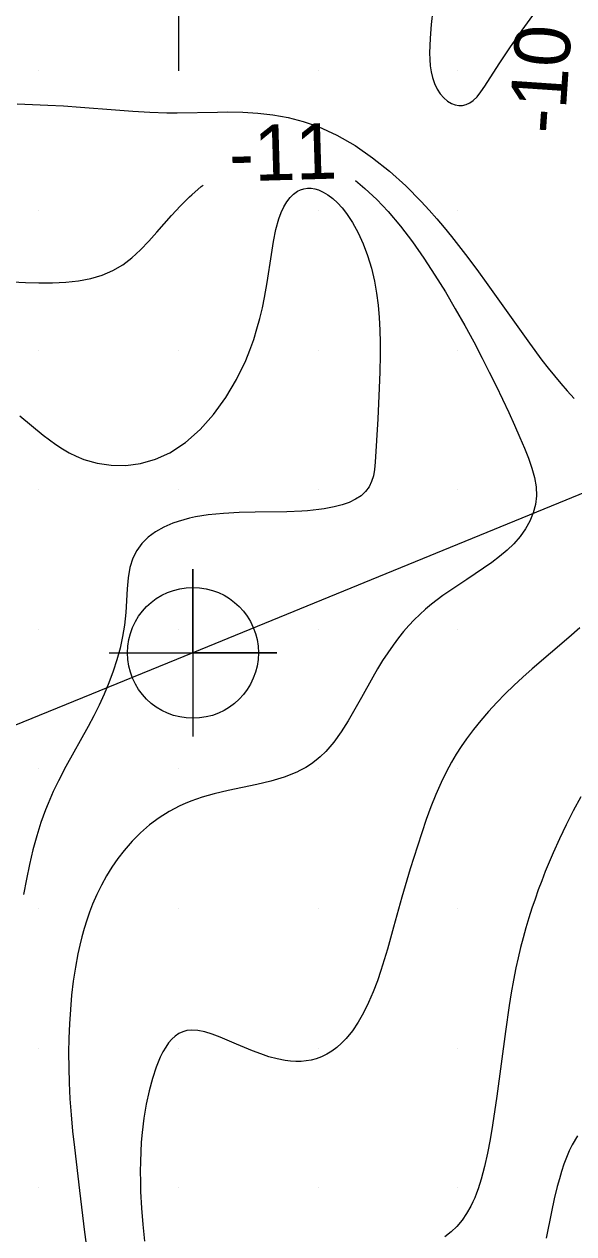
# Model space of a CAD drawing. Extents: x 2602990 to 2605851, y 618069 to 619180.
# Drawn here: x 2604334.48 to 2604354.15, y 618768.35 to 618811.67 of the extents above; entities that cross this region are included whole.
import ezdxf

# ---------------------------------------------------------------- set-up
doc = ezdxf.new("R2010")
doc.units = 0
for name, color, linetype in [('Default', 7, 'Continuous'), ('DTM Contours Major', 7, 'Continuous'), ('DTM Contours Minor', 7, 'Continuous'), ('DTM Contours Minor Text', 7, 'Continuous'), ('Exist DTM Scan Elevation Point', 7, 'Continuous'), ('Exist Structure Major Deck Tunnel Box Culvert', 7, 'Continuous'), ('Exist Structure Major Deck Tunnel Box Culvert Cogo Point CELL', 7, 'Continuous')]:
    doc.layers.add(name, color=color, linetype=linetype)

# ---------------------------------------------------------------- blocks, each defined once
blk = doc.blocks.new('POINT_DISPLAY')
at = {"layer": 'Default'}
blk.add_line((0, 0), (0, 0), dxfattribs=at)
blk = doc.blocks.new('EXIST STRUCTURE MAJOR DECK TUNNEL BOX CULVERT COGO POINT')
at = {"layer": 'Exist Structure Major Deck Tunnel Box Culvert Cogo Point CELL'}
blk.add_lwpolyline([(-0.06, 0), (0.06, 0), (0, 0), (0, 0.06), (0, -0.06)], dxfattribs=at)
blk.add_circle((0, 0), 0.04688, dxfattribs=at)

msp = doc.modelspace()

# ---------------------------------------------------------------- linework, layer by layer
at = {"layer": 'DTM Contours Major'}
msp.add_lwpolyline([(2604354.286, 618771.856), (2604354.101, 618771.54), (2604353.994, 618771.321), (2604353.896, 618771.087), (2604353.804, 618770.842), (2604353.719, 618770.585), (2604353.639, 618770.318), (2604353.564, 618770.042), (2604353.455, 618769.596), (2604353.354, 618769.136), (2604353.164, 618768.19)], dxfattribs=at)
at = {"layer": 'DTM Contours Minor'}
for points in [[(2604340, 618815), (2604340, 618810)], [(2604349.108, 618812.183), (2604349.048, 618811.664), (2604349.011, 618811.17), (2604348.999, 618810.901), (2604348.995, 618810.645), (2604349, 618810.404), (2604349.017, 618810.176), (2604349.047, 618809.963), (2604349.092, 618809.764), (2604349.166, 618809.544), (2604349.261, 618809.347), (2604349.373, 618809.175), (2604349.498, 618809.03), (2604349.634, 618808.914), (2604349.778, 618808.828), (2604349.907, 618808.779), (2604350.038, 618808.756), (2604350.169, 618808.76), (2604350.3, 618808.791), (2604350.429, 618808.85), (2604350.555, 618808.939), (2604350.694, 618809.075), (2604350.832, 618809.247), (2604350.975, 618809.454), (2604351.479, 618810.252), (2604351.86, 618810.825), (2604352.302, 618811.453), (2604352.789, 618812.113)], [(2604334.231, 618808.817), (2604335.329, 618808.774), (2604335.883, 618808.745), (2604336.5, 618808.702), (2604337.744, 618808.601), (2604338.365, 618808.555), (2604338.982, 618808.519), (2604339.592, 618808.501), (2604339.956, 618808.5), (2604341.402, 618808.527), (2604341.767, 618808.529), (2604342.302, 618808.518), (2604342.843, 618808.484), (2604343.386, 618808.423), (2604343.93, 618808.326), (2604344.472, 618808.189), (2604345.01, 618808.004), (2604345.673, 618807.702), (2604346.323, 618807.326), (2604346.954, 618806.89), (2604347.563, 618806.403), (2604348.145, 618805.877), (2604348.695, 618805.323), (2604348.978, 618805.016), (2604349.252, 618804.705), (2604349.517, 618804.389), (2604349.776, 618804.07), (2604350.029, 618803.748), (2604350.277, 618803.423), (2604350.68, 618802.882), (2604351.075, 618802.34), (2604352.572, 618800.243), (2604353.016, 618799.643), (2604353.237, 618799.355), (2604353.46, 618799.075), (2604353.686, 618798.803), (2604353.916, 618798.54), (2604354.17, 618798.264)], [(2604334.056, 618802.439), (2604334.533, 618802.417), (2604335.001, 618802.407), (2604335.495, 618802.411), (2604335.971, 618802.435), (2604336.428, 618802.484), (2604336.863, 618802.565), (2604337.273, 618802.684), (2604337.656, 618802.846), (2604338.009, 618803.057), (2604338.338, 618803.308), (2604338.647, 618803.592), (2604338.943, 618803.899), (2604339.232, 618804.221), (2604339.759, 618804.821), (2604340.082, 618805.169), (2604340.4, 618805.484), (2604340.483, 618805.561), (2604340.819, 618805.857), (2604340.887, 618805.91)], [(2604334.327, 618797.647), (2604335.165, 618796.958), (2604335.387, 618796.786), (2604335.616, 618796.621), (2604335.851, 618796.466), (2604336.094, 618796.323), (2604336.347, 618796.196), (2604336.612, 618796.087), (2604337.09, 618795.949), (2604337.595, 618795.875), (2604338.117, 618795.87), (2604338.647, 618795.94), (2604339.176, 618796.089), (2604339.693, 618796.322), (2604340.25, 618796.688), (2604340.775, 618797.151), (2604341.26, 618797.693), (2604341.699, 618798.298), (2604342.085, 618798.948), (2604342.413, 618799.627), (2604342.564, 618800.002), (2604342.698, 618800.379), (2604342.815, 618800.757), (2604342.918, 618801.135), (2604343.007, 618801.511), (2604343.084, 618801.884), (2604343.178, 618802.416), (2604343.331, 618803.426), (2604343.407, 618803.889), (2604343.492, 618804.316), (2604343.596, 618804.698), (2604343.68, 618804.927), (2604343.775, 618805.132), (2604343.881, 618805.311), (2604343.997, 618805.464), (2604344.124, 618805.589), (2604344.26, 618805.686), (2604344.375, 618805.741), (2604344.496, 618805.778), (2604344.621, 618805.796), (2604344.749, 618805.795), (2604344.881, 618805.775), (2604345.015, 618805.735), (2604345.184, 618805.66), (2604345.355, 618805.557), (2604345.525, 618805.427), (2604345.693, 618805.271), (2604345.858, 618805.091), (2604346.018, 618804.887), (2604346.232, 618804.565), (2604346.432, 618804.204), (2604346.614, 618803.809), (2604346.775, 618803.386), (2604346.912, 618802.938), (2604347.023, 618802.47), (2604347.098, 618802.044), (2604347.153, 618801.609), (2604347.19, 618801.167), (2604347.212, 618800.719), (2604347.222, 618800.268), (2604347.222, 618799.817), (2604347.212, 618799.223), (2604347.191, 618798.64), (2604347.136, 618797.536), (2604347.048, 618795.982), (2604347.021, 618795.726), (2604346.98, 618795.495), (2604346.918, 618795.288), (2604346.83, 618795.103), (2604346.703, 618794.931), (2604346.541, 618794.782), (2604346.345, 618794.655), (2604346.118, 618794.547), (2604345.861, 618794.457), (2604345.577, 618794.383), (2604345.403, 618794.348), (2604345.221, 618794.316), (2604345.031, 618794.29), (2604344.627, 618794.248), (2604344.414, 618794.233), (2604343.883, 618794.212), (2604342.751, 618794.195), (2604342.175, 618794.181), (2604341.611, 618794.153), (2604341.071, 618794.1), (2604340.841, 618794.067), (2604340.618, 618794.027), (2604340.404, 618793.98), (2604340.197, 618793.926), (2604339.998, 618793.865), (2604339.808, 618793.797), (2604339.48, 618793.655), (2604339.184, 618793.487), (2604338.923, 618793.294), (2604338.698, 618793.075), (2604338.514, 618792.827), (2604338.373, 618792.552), (2604338.267, 618792.213), (2604338.203, 618791.843), (2604338.167, 618791.447), (2604338.115, 618790.596), (2604338.071, 618790.15), (2604338.006, 618789.74), (2604337.916, 618789.326), (2604337.803, 618788.911), (2604337.669, 618788.496), (2604337.516, 618788.084), (2604337.345, 618787.677), (2604337.163, 618787.287), (2604336.97, 618786.902), (2604336.768, 618786.524), (2604335.969, 618785.083), (2604335.706, 618784.576), (2604335.522, 618784.194), (2604335.334, 618783.76), (2604335.245, 618783.536), (2604335.16, 618783.308), (2604335.078, 618783.074), (2604334.929, 618782.597), (2604334.794, 618782.098), (2604334.671, 618781.581), (2604334.561, 618781.048), (2604334.462, 618780.503)], [(2604346.341, 618806.069), (2604346.679, 618805.793), (2604347.099, 618805.398), (2604347.507, 618804.966), (2604347.954, 618804.436), (2604348.382, 618803.875), (2604348.792, 618803.289), (2604349.184, 618802.688), (2604349.557, 618802.081), (2604349.912, 618801.476), (2604350.25, 618800.879), (2604350.571, 618800.29), (2604350.877, 618799.709), (2604351.131, 618799.211), (2604351.374, 618798.721), (2604351.605, 618798.239), (2604351.825, 618797.768), (2604352.033, 618797.311), (2604352.228, 618796.87), (2604352.39, 618796.491), (2604352.535, 618796.126), (2604352.656, 618795.774), (2604352.748, 618795.433), (2604352.804, 618795.102), (2604352.817, 618794.781), (2604352.784, 618794.47), (2604352.706, 618794.168), (2604352.585, 618793.876), (2604352.427, 618793.594), (2604352.233, 618793.324), (2604352.007, 618793.066), (2604351.765, 618792.832), (2604351.501, 618792.608), (2604351.22, 618792.392), (2604350.927, 618792.184), (2604350.323, 618791.781), (2604349.678, 618791.354), (2604349.468, 618791.208), (2604349.263, 618791.057), (2604349.063, 618790.901), (2604348.849, 618790.722), (2604348.642, 618790.534), (2604348.442, 618790.337), (2604348.249, 618790.132), (2604348.061, 618789.917), (2604347.88, 618789.693), (2604347.684, 618789.432), (2604347.495, 618789.159), (2604347.311, 618788.877), (2604347.132, 618788.586), (2604346.957, 618788.288), (2604346.552, 618787.561), (2604346.32, 618787.139), (2604346.081, 618786.725), (2604345.831, 618786.328), (2604345.566, 618785.959), (2604345.279, 618785.625), (2604345.079, 618785.431), (2604344.938, 618785.312), (2604344.768, 618785.185), (2604344.564, 618785.055), (2604344.349, 618784.938), (2604344.237, 618784.884), (2604343.792, 618784.709), (2604343.314, 618784.566), (2604342.813, 618784.445), (2604341.787, 618784.226), (2604341.28, 618784.107), (2604341.065, 618784.05), (2604340.854, 618783.987), (2604340.646, 618783.92), (2604340.443, 618783.846), (2604340.243, 618783.766), (2604340.047, 618783.678), (2604339.671, 618783.479), (2604339.311, 618783.251), (2604338.97, 618782.994), (2604338.648, 618782.713), (2604338.345, 618782.408), (2604338.062, 618782.083), (2604337.835, 618781.789), (2604337.624, 618781.483), (2604337.427, 618781.165), (2604337.246, 618780.836), (2604337.08, 618780.498), (2604336.93, 618780.151), (2604336.82, 618779.868), (2604336.72, 618779.58), (2604336.629, 618779.287), (2604336.546, 618778.989), (2604336.471, 618778.686), (2604336.403, 618778.378), (2604336.313, 618777.893), (2604336.239, 618777.398), (2604336.18, 618776.895), (2604336.135, 618776.387), (2604336.102, 618775.874), (2604336.082, 618775.36), (2604336.073, 618774.828), (2604336.075, 618774.294), (2604336.091, 618773.754), (2604336.121, 618773.182), (2604336.164, 618772.604), (2604336.216, 618772.022), (2604336.277, 618771.439), (2604336.456, 618769.901), (2604336.643, 618768.406), (2604336.759, 618767.534)], [(2604354.376, 618790.055), (2604353.983, 618789.71), (2604352.665, 618788.582), (2604352.336, 618788.29), (2604352.013, 618787.992), (2604351.699, 618787.687), (2604351.395, 618787.376), (2604351.103, 618787.059), (2604350.824, 618786.737), (2604350.561, 618786.41), (2604350.314, 618786.078), (2604350.125, 618785.803), (2604349.947, 618785.525), (2604349.78, 618785.24), (2604349.588, 618784.882), (2604349.408, 618784.511), (2604349.221, 618784.083), (2604349.043, 618783.639), (2604348.874, 618783.182), (2604348.712, 618782.714), (2604348.556, 618782.238), (2604348.3, 618781.421), (2604347.999, 618780.404), (2604347.699, 618779.33), (2604347.483, 618778.549), (2604347.37, 618778.164), (2604347.251, 618777.785), (2604347.124, 618777.413), (2604346.972, 618777.013), (2604346.807, 618776.63), (2604346.629, 618776.267), (2604346.436, 618775.928), (2604346.229, 618775.619), (2604346.006, 618775.343), (2604345.844, 618775.174), (2604345.674, 618775.024), (2604345.497, 618774.893), (2604345.314, 618774.781), (2604345.124, 618774.689), (2604344.928, 618774.617), (2604344.753, 618774.57), (2604344.574, 618774.539), (2604344.392, 618774.522), (2604344.206, 618774.519), (2604344.016, 618774.53), (2604343.824, 618774.554), (2604343.536, 618774.612), (2604343.244, 618774.692), (2604342.951, 618774.79), (2604342.659, 618774.901), (2604342.083, 618775.142), (2604341.492, 618775.393), (2604341.212, 618775.498), (2604340.947, 618775.58), (2604340.697, 618775.63), (2604340.465, 618775.643), (2604340.307, 618775.625), (2604340.159, 618775.584), (2604340.021, 618775.519), (2604339.891, 618775.431), (2604339.768, 618775.321), (2604339.653, 618775.188), (2604339.547, 618775.038), (2604339.448, 618774.869), (2604339.353, 618774.68), (2604339.204, 618774.32), (2604339.07, 618773.915), (2604338.951, 618773.471), (2604338.849, 618772.995), (2604338.767, 618772.495), (2604338.704, 618771.977), (2604338.674, 618771.633), (2604338.654, 618771.285), (2604338.641, 618770.934), (2604338.637, 618770.579), (2604338.64, 618770.222), (2604338.649, 618769.863), (2604338.679, 618769.271), (2604338.725, 618768.678), (2604338.786, 618768.088)], [(2604354.406, 618784.002), (2604354.134, 618783.498), (2604353.878, 618782.994), (2604353.639, 618782.493), (2604353.416, 618781.997), (2604353.272, 618781.66), (2604353.136, 618781.326), (2604353.007, 618780.995), (2604352.884, 618780.666), (2604352.768, 618780.339), (2604352.657, 618780.013), (2604352.544, 618779.66), (2604352.438, 618779.307), (2604352.338, 618778.953), (2604352.245, 618778.597), (2604352.159, 618778.238), (2604352.08, 618777.877), (2604351.992, 618777.43), (2604351.913, 618776.978), (2604351.841, 618776.521), (2604351.71, 618775.6), (2604351.398, 618773.282), (2604351.246, 618772.242), (2604351.162, 618771.731), (2604351.067, 618771.235), (2604350.961, 618770.758), (2604350.841, 618770.306), (2604350.731, 618769.963), (2604350.671, 618769.799), (2604350.608, 618769.641), (2604350.54, 618769.488), (2604350.469, 618769.341), (2604350.32, 618769.076), (2604350.154, 618768.833), (2604349.97, 618768.612), (2604349.767, 618768.415), (2604349.543, 618768.243)]]:
    msp.add_lwpolyline(points, dxfattribs=at)
at = {"layer": 'Exist Structure Major Deck Tunnel Box Culvert'}
for p, q in [((2604377.387, 618804.262), (2604340.522, 618789.156)), ((2604377.387, 618804.262), (2604340.522, 618789.156)), ((2604340.522, 618789.156), (2604301.145, 618773.083)), ((2604340.522, 618789.156), (2604301.145, 618773.083))]:
    msp.add_line(p, q, dxfattribs=at)

# ---------------------------------------------------------------- block references
at = {"layer": 'Exist DTM Scan Elevation Point', "xscale": 1.3123333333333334, "yscale": 1.3123333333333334}
for p in [(2604335, 618810), (2604340, 618810), (2604345, 618810), (2604350, 618810), (2604335, 618805), (2604340, 618805), (2604345, 618805), (2604350, 618805), (2604335, 618800), (2604340, 618800), (2604345, 618800), (2604350, 618800), (2604335, 618795), (2604340, 618795), (2604345, 618795), (2604350, 618795), (2604335, 618790), (2604340, 618790), (2604345, 618790), (2604350, 618790), (2604335, 618785), (2604340, 618785), (2604345, 618785), (2604350, 618785), (2604335, 618780), (2604340, 618780), (2604345, 618780), (2604350, 618780), (2604335, 618775), (2604340, 618775), (2604345, 618775), (2604350, 618775), (2604335, 618770), (2604340, 618770), (2604345, 618770), (2604350, 618770)]:
    msp.add_blockref('POINT_DISPLAY', p, dxfattribs=at)
at = {"layer": 'Exist Structure Major Deck Tunnel Box Culvert Cogo Point CELL', "xscale": 50, "yscale": 50}
msp.add_blockref('EXIST STRUCTURE MAJOR DECK TUNNEL BOX CULVERT COGO POINT', (2604340.522, 618789.156), dxfattribs=at)

# ---------------------------------------------------------------- texts
at = {"layer": 'DTM Contours Minor Text'}
for s, rotation, p in [('-10', 86.0986, (2604353.812, 618807.713)), ('-11', 1.6673, (2604341.84, 618806.033))]:
    msp.add_text(s, height=2, rotation=rotation, dxfattribs=at).set_placement(p)

doc.saveas('drawing.dxf')
